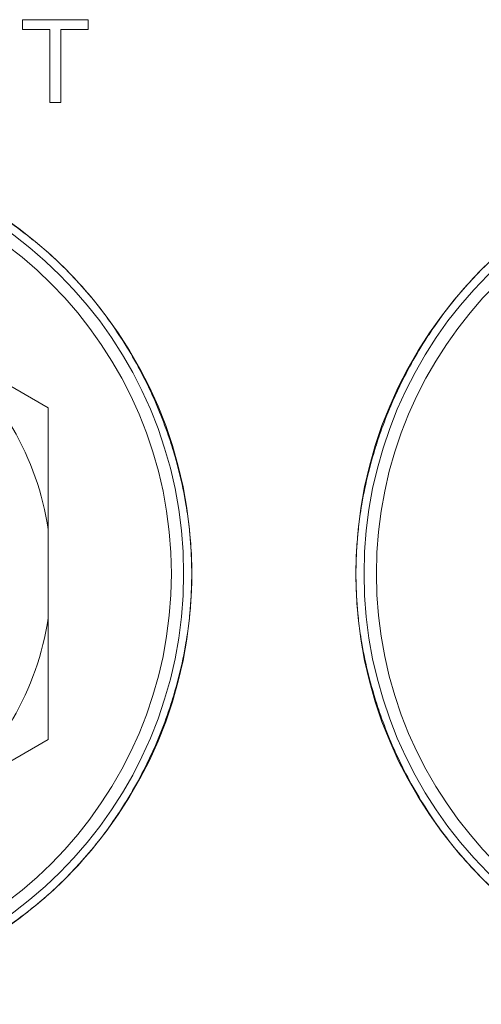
# Model space of a CAD drawing. Header units: millimetres. Extents: x 3925 to 5043, y -86 to 778.
# Tile 299 of 325: x 4836 to 4839, y 372 to 378. Entities that reach past the tile are written whole.
import ezdxf

# ---------------------------------------------------------------- set-up
doc = ezdxf.new("R2010")
doc.units = ezdxf.units.MM
doc.header["$LTSCALE"] = 46.255
for name, color, linetype in [('61-8RRB5G101DXF_CONTINUOUS_LINE', 7, 'CONTINUOUS'), ('H30K-IO-LABEDXF_CONTINUOUS_LINE', 7, 'CONTINUOUS'), ('H30K-REAR-CODXF_CONTINUOUS_LINE', 7, 'CONTINUOUS'), ('LABEL-IO-H30DXF_CONTINUOUS_LINE', 7, 'CONTINUOUS')]:
    doc.layers.add(name, color=color, linetype=linetype)

msp = doc.modelspace()

# ---------------------------------------------------------------- linework, layer by layer
at = {"layer": '61-8RRB5G101DXF_CONTINUOUS_LINE', "color": 7, "linetype": 'Continuous', "lineweight": 0}
for p, q in [((4834.5088, 376.5755), (4836.2588, 375.5651)), ((4836.2588, 373.5444), (4836.2588, 375.5651)), ((4834.5088, 372.534), (4836.2588, 373.5444))]:
    msp.add_line(p, q, dxfattribs=at)
for start, end in [(8.77493, 51.22507), (308.77493, 351.22507)]:
    msp.add_arc((4834.5088, 374.5548), 1.7707, start, end, dxfattribs=at)
at = {"layer": 'H30K-IO-LABEDXF_CONTINUOUS_LINE', "color": 7, "linetype": 'Continuous', "lineweight": 0}
for p, q in [((4836.102, 377.9323), (4836.5021, 377.9323)), ((4836.102, 377.873), (4836.102, 377.9323)), ((4836.5021, 377.9323), (4836.5021, 377.873)), ((4836.2685, 377.873), (4836.102, 377.873)), ((4836.2685, 377.4271), (4836.2685, 377.873)), ((4836.5021, 377.873), (4836.3356, 377.873)), ((4836.3356, 377.873), (4836.3356, 377.4271)), ((4836.3356, 377.4271), (4836.2685, 377.4271)), ((4836.1292, 376.6184), (4836.1587, 376.5952)), ((4836.6561, 376.0611), (4836.6688, 376.0426)), ((4836.6688, 376.0426), (4836.6813, 376.0241)), ((4837.0977, 374.9768), (4837.1009, 374.9577)), ((4838.167, 374.9586), (4838.1704, 374.9789)), ((4837.1009, 374.9577), (4837.104, 374.9385)), ((4837.104, 374.9385), (4837.1068, 374.9193)), ((4838.1607, 374.9179), (4838.1638, 374.9382)), ((4838.1638, 374.9382), (4838.167, 374.9586)), ((4837.101, 374.1522), (4837.0979, 374.1334)), ((4837.104, 374.171), (4837.101, 374.1522)), ((4837.1068, 374.1898), (4837.104, 374.171)), ((4838.1638, 374.1713), (4838.1608, 374.1912)), ((4838.1669, 374.1513), (4838.1638, 374.1713)), ((4838.1703, 374.1314), (4838.1669, 374.1513)), ((4838.5988, 373.067), (4838.5864, 373.0854)), ((4838.6113, 373.0488), (4838.5988, 373.067)), ((4836.1572, 372.5129), (4836.1311, 372.4923))]:
    msp.add_line(p, q, dxfattribs=at)
for points in [[(4835.8668, 376.7974), (4835.8878, 376.7848), (4835.9086, 376.772), (4835.9293, 376.7589), (4835.9499, 376.7457), (4835.9703, 376.7323), (4835.9906, 376.7187), (4836.0108, 376.705), (4836.0309, 376.691), (4836.0509, 376.6769), (4836.0707, 376.6625), (4836.0903, 376.648), (4836.1099, 376.6333), (4836.1292, 376.6184)], [(4836.1587, 376.5952), (4836.1783, 376.5794), (4836.1977, 376.5634), (4836.217, 376.5472), (4836.2361, 376.5308), (4836.255, 376.5142), (4836.2738, 376.4975), (4836.2924, 376.4805), (4836.3108, 376.4634), (4836.3291, 376.446), (4836.3472, 376.4285), (4836.3651, 376.4108), (4836.3816, 376.3941), (4836.3979, 376.3773), (4836.4141, 376.3603), (4836.4301, 376.3432)], [(4838.8298, 376.3347), (4838.8478, 376.354), (4838.8659, 376.3732), (4838.8842, 376.3921), (4838.9027, 376.4108), (4838.9206, 376.4285), (4838.9386, 376.4459), (4838.9568, 376.4632), (4838.9751, 376.4803), (4838.9937, 376.4972), (4839.0124, 376.5139), (4839.0313, 376.5305), (4839.0503, 376.5468), (4839.0695, 376.563), (4839.0889, 376.5789), (4839.1084, 376.5947)], [(4836.4301, 376.3432), (4836.4476, 376.3242), (4836.4648, 376.3049), (4836.4819, 376.2855), (4836.4987, 376.266), (4836.5154, 376.2462), (4836.5318, 376.2263), (4836.5481, 376.2062), (4836.5641, 376.1859), (4836.58, 376.1655), (4836.5956, 376.1449), (4836.611, 376.1242), (4836.6263, 376.1033), (4836.6413, 376.0823), (4836.6561, 376.0611)], [(4838.6123, 376.062), (4838.6266, 376.0825), (4838.6411, 376.1028), (4838.6558, 376.1229), (4838.6707, 376.143), (4838.6858, 376.1628), (4838.701, 376.1826), (4838.7165, 376.2021), (4838.7321, 376.2215), (4838.7479, 376.2408), (4838.7639, 376.2599), (4838.7801, 376.2789), (4838.7965, 376.2976), (4838.8131, 376.3163), (4838.8298, 376.3347)], [(4838.5671, 375.9945), (4838.5734, 376.0043), (4838.5798, 376.014), (4838.5862, 376.0236), (4838.5927, 376.0333), (4838.5992, 376.0429), (4838.6057, 376.0525), (4838.6123, 376.062)], [(4836.6813, 376.0241), (4836.6936, 376.0054), (4836.6997, 375.996)], [(4836.6997, 375.996), (4836.7123, 375.9763), (4836.7248, 375.9566), (4836.7371, 375.9367), (4836.7492, 375.9168), (4836.7611, 375.8967), (4836.7728, 375.8765), (4836.7844, 375.8562), (4836.7958, 375.8359), (4836.807, 375.8154), (4836.8181, 375.7948), (4836.8289, 375.7742), (4836.8396, 375.7535)], [(4838.4291, 375.7552), (4838.4396, 375.7757), (4838.4504, 375.7961), (4838.4613, 375.8164), (4838.4724, 375.8365), (4838.4836, 375.8566), (4838.495, 375.8766), (4838.5066, 375.8965), (4838.5184, 375.9163), (4838.5303, 375.9361), (4838.5424, 375.9557), (4838.5547, 375.9751), (4838.5671, 375.9945)], [(4836.8396, 375.7535), (4836.847, 375.7388), (4836.8544, 375.7241), (4836.8616, 375.7093), (4836.8688, 375.6945), (4836.8758, 375.6797), (4836.8828, 375.6648), (4836.8897, 375.6499), (4836.8964, 375.635), (4836.9031, 375.62)], [(4838.3638, 375.6181), (4838.3707, 375.6335), (4838.3777, 375.6489), (4838.3847, 375.6642), (4838.3919, 375.6795), (4838.3991, 375.6947), (4838.4065, 375.7099), (4838.4139, 375.7251), (4838.4215, 375.7402), (4838.4291, 375.7552)], [(4836.9031, 375.62), (4836.9118, 375.6002), (4836.9203, 375.5804), (4836.9287, 375.5605), (4836.9369, 375.5406), (4836.9449, 375.5206), (4836.9528, 375.5005), (4836.9605, 375.4804), (4836.968, 375.4602), (4836.9754, 375.44), (4836.9827, 375.4197), (4836.9897, 375.3994)], [(4838.2787, 375.4014), (4838.2857, 375.4213), (4838.2928, 375.4412), (4838.3001, 375.4611), (4838.3075, 375.4809), (4838.3151, 375.5007), (4838.3228, 375.5204), (4838.3307, 375.5401), (4838.3388, 375.5597), (4838.347, 375.5792), (4838.3553, 375.5987), (4838.3638, 375.6181)], [(4836.9897, 375.3994), (4836.9953, 375.3831), (4837.0007, 375.3667), (4837.0061, 375.3503), (4837.0113, 375.3339), (4837.0164, 375.3175), (4837.0214, 375.301), (4837.0263, 375.2846), (4837.0312, 375.2681)], [(4838.236, 375.2659), (4838.2404, 375.2811), (4838.2449, 375.2962), (4838.2495, 375.3113), (4838.2541, 375.3264), (4838.2589, 375.3414), (4838.2637, 375.3564), (4838.2686, 375.3714), (4838.2736, 375.3864), (4838.2787, 375.4014)], [(4837.0312, 375.2681), (4837.038, 375.244), (4837.0445, 375.2199), (4837.0509, 375.1957), (4837.057, 375.1716), (4837.0629, 375.1473), (4837.0686, 375.1231), (4837.074, 375.0988), (4837.0792, 375.0744), (4837.0842, 375.0501), (4837.0889, 375.0257), (4837.0934, 375.0013), (4837.0977, 374.9768)], [(4838.1704, 374.9789), (4838.1747, 375.0029), (4838.1791, 375.027), (4838.1838, 375.0511), (4838.1887, 375.0751), (4838.1938, 375.099), (4838.1992, 375.123), (4838.2048, 375.1469), (4838.2106, 375.1708), (4838.2166, 375.1947), (4838.2229, 375.2185), (4838.2293, 375.2422), (4838.236, 375.2659)], [(4837.1068, 374.9193), (4837.1091, 374.904), (4837.1112, 374.8886), (4837.1132, 374.8733), (4837.1151, 374.8579), (4837.117, 374.8426), (4837.1187, 374.8272), (4837.1204, 374.8119), (4837.1219, 374.7965)], [(4838.1459, 374.7965), (4838.1474, 374.8117), (4838.149, 374.8269), (4838.1508, 374.8421), (4838.1526, 374.8572), (4838.1545, 374.8724), (4838.1565, 374.8876), (4838.1586, 374.9027), (4838.1607, 374.9179)], [(4837.1219, 374.7965), (4837.1238, 374.7764), (4837.1256, 374.7562), (4837.1271, 374.736), (4837.1286, 374.7158), (4837.1298, 374.6956), (4837.1309, 374.6755), (4837.1318, 374.6553), (4837.1326, 374.6351), (4837.1331, 374.615), (4837.1336, 374.5949), (4837.1338, 374.5748), (4837.1339, 374.5547)], [(4838.1352, 374.6351), (4838.1358, 374.6513), (4838.1365, 374.6674), (4838.1373, 374.6835), (4838.1382, 374.6997), (4838.1392, 374.7158), (4838.1404, 374.7319), (4838.1416, 374.7481), (4838.1429, 374.7642), (4838.1443, 374.7804), (4838.1459, 374.7965)], [(4838.1339, 374.5547), (4838.1339, 374.5661), (4838.134, 374.5776), (4838.1341, 374.5891), (4838.1343, 374.6006), (4838.1346, 374.6121), (4838.1349, 374.6236), (4838.1352, 374.6351)], [(4837.1339, 374.5547), (4837.1339, 374.5432), (4837.1338, 374.5317), (4837.1336, 374.5202), (4837.1335, 374.5087), (4837.1332, 374.4972), (4837.1329, 374.4857), (4837.1326, 374.4742)], [(4838.1459, 374.3128), (4838.144, 374.333), (4838.1422, 374.3531), (4838.1406, 374.3733), (4838.1392, 374.3935), (4838.138, 374.4137), (4838.1369, 374.4339), (4838.136, 374.454), (4838.1352, 374.4742), (4838.1347, 374.4943), (4838.1342, 374.5144), (4838.134, 374.5346), (4838.1339, 374.5547)], [(4837.1326, 374.4742), (4837.132, 374.4581), (4837.1313, 374.4419), (4837.1305, 374.4258), (4837.1296, 374.4097), (4837.1286, 374.3935), (4837.1274, 374.3774), (4837.1262, 374.3612), (4837.1249, 374.3451), (4837.1235, 374.3289), (4837.1219, 374.3128)], [(4837.1219, 374.3128), (4837.1204, 374.2974), (4837.1187, 374.282), (4837.117, 374.2666), (4837.1151, 374.2513), (4837.1132, 374.2359), (4837.1112, 374.2205), (4837.109, 374.2052), (4837.1068, 374.1898)], [(4838.1608, 374.1912), (4838.1586, 374.2064), (4838.1565, 374.2216), (4838.1545, 374.2368), (4838.1526, 374.252), (4838.1508, 374.2672), (4838.149, 374.2824), (4838.1474, 374.2976), (4838.1459, 374.3128)], [(4837.0979, 374.1334), (4837.0936, 374.1088), (4837.089, 374.0842), (4837.0843, 374.0597), (4837.0793, 374.0352), (4837.074, 374.0107), (4837.0686, 373.9862), (4837.0629, 373.9618), (4837.0569, 373.9374), (4837.0508, 373.9131), (4837.0444, 373.8888), (4837.0377, 373.8645), (4837.0309, 373.8403)], [(4838.2363, 373.8424), (4838.2296, 373.8663), (4838.223, 373.8902), (4838.2167, 373.9142), (4838.2107, 373.9382), (4838.2048, 373.9622), (4838.1992, 373.9863), (4838.1938, 374.0104), (4838.1886, 374.0345), (4838.1837, 374.0587), (4838.179, 374.0829), (4838.1745, 374.1071), (4838.1703, 374.1314)], [(4837.0309, 373.8403), (4837.0262, 373.8241), (4837.0213, 373.8079), (4837.0164, 373.7918), (4837.0114, 373.7757), (4837.0063, 373.7596), (4837.001, 373.7435), (4836.9957, 373.7275), (4836.9903, 373.7115)], [(4838.2782, 373.7095), (4838.2732, 373.7242), (4838.2683, 373.7389), (4838.2635, 373.7536), (4838.2587, 373.7683), (4838.2541, 373.7831), (4838.2495, 373.7979), (4838.245, 373.8127), (4838.2406, 373.8276), (4838.2363, 373.8424)], [(4836.9903, 373.7115), (4836.9831, 373.6909), (4836.9758, 373.6703), (4836.9683, 373.6498), (4836.9606, 373.6294), (4836.9528, 373.609), (4836.9449, 373.5886), (4836.9367, 373.5684), (4836.9284, 373.5481), (4836.9199, 373.528), (4836.9113, 373.5079), (4836.9025, 373.4879)], [(4838.3645, 373.4897), (4838.3558, 373.5094), (4838.3474, 373.5292), (4838.339, 373.549), (4838.3309, 373.5688), (4838.3229, 373.5888), (4838.315, 373.6088), (4838.3074, 373.6288), (4838.2998, 373.6489), (4838.2925, 373.669), (4838.2853, 373.6892), (4838.2782, 373.7095)], [(4836.9025, 373.4879), (4836.896, 373.4733), (4836.8894, 373.4587), (4836.8827, 373.4442), (4836.8759, 373.4297), (4836.869, 373.4153), (4836.8621, 373.4009), (4836.855, 373.3865), (4836.8479, 373.3722), (4836.8407, 373.3579)], [(4838.428, 373.3561), (4838.4206, 373.3708), (4838.4133, 373.3855), (4838.406, 373.4003), (4838.3989, 373.4151), (4838.3918, 373.4299), (4838.3848, 373.4448), (4838.378, 373.4597), (4838.3712, 373.4747), (4838.3645, 373.4897)], [(4836.8407, 373.3579), (4836.8298, 373.3369), (4836.8188, 373.3159), (4836.8076, 373.295), (4836.7962, 373.2742), (4836.7847, 373.2535), (4836.7729, 373.2329), (4836.761, 373.2124), (4836.7489, 373.1921), (4836.7366, 373.1718), (4836.7241, 373.1516), (4836.7115, 373.1316), (4836.6986, 373.1116)], [(4838.5682, 373.1131), (4838.5556, 373.1328), (4838.5431, 373.1526), (4838.5308, 373.1725), (4838.5187, 373.1925), (4838.5067, 373.2126), (4838.4949, 373.2328), (4838.4833, 373.2531), (4838.4719, 373.2735), (4838.4607, 373.294), (4838.4496, 373.3147), (4838.4387, 373.3354), (4838.428, 373.3561)], [(4836.6986, 373.1116), (4836.6918, 373.1012), (4836.685, 373.0909), (4836.6781, 373.0805), (4836.6712, 373.0702), (4836.6642, 373.0599), (4836.6571, 373.0497)], [(4838.5864, 373.0854), (4838.5742, 373.1038), (4838.5682, 373.1131)], [(4836.6571, 373.0497), (4836.6426, 373.0289), (4836.6279, 373.0082), (4836.6129, 372.9877), (4836.5978, 372.9673), (4836.5825, 372.9471), (4836.567, 372.927), (4836.5512, 372.9071), (4836.5353, 372.8873), (4836.5192, 372.8677), (4836.5029, 372.8482), (4836.4864, 372.829), (4836.4697, 372.8099), (4836.4528, 372.7909), (4836.4357, 372.7722)], [(4838.8371, 372.7668), (4838.8196, 372.7858), (4838.8024, 372.805), (4838.7854, 372.8244), (4838.7685, 372.844), (4838.7519, 372.8637), (4838.7355, 372.8836), (4838.7192, 372.9037), (4838.7032, 372.924), (4838.6874, 372.9444), (4838.6717, 372.965), (4838.6563, 372.9857), (4838.6411, 373.0066), (4838.6261, 373.0276), (4838.6113, 373.0488)], [(4836.4357, 372.7722), (4836.4183, 372.7535), (4836.4008, 372.735), (4836.383, 372.7166), (4836.3651, 372.6985), (4836.347, 372.6807), (4836.3288, 372.663), (4836.3105, 372.6456), (4836.2919, 372.6283), (4836.2732, 372.6113), (4836.2543, 372.5944), (4836.2352, 372.5777), (4836.216, 372.5612), (4836.1965, 372.5449), (4836.177, 372.5288), (4836.1572, 372.5129)], [(4839.1099, 372.5134), (4839.0902, 372.5293), (4839.0707, 372.5454), (4839.0514, 372.5616), (4839.0322, 372.5781), (4839.0132, 372.5947), (4838.9943, 372.6115), (4838.9756, 372.6285), (4838.9571, 372.6458), (4838.9388, 372.6631), (4838.9207, 372.6807), (4838.9027, 372.6985), (4838.8861, 372.7153), (4838.8696, 372.7323), (4838.8532, 372.7495), (4838.8371, 372.7668)], [(4836.1311, 372.4923), (4836.1114, 372.4772), (4836.0916, 372.4622), (4836.0716, 372.4474), (4836.0514, 372.4329), (4836.0312, 372.4185), (4836.0108, 372.4043), (4835.9902, 372.3903), (4835.9696, 372.3765), (4835.9487, 372.3629), (4835.9278, 372.3494), (4835.9068, 372.3362), (4835.8856, 372.3232), (4835.8643, 372.3104)]]:
    msp.add_lwpolyline(points, dxfattribs=at)
at = {"layer": 'H30K-REAR-CODXF_CONTINUOUS_LINE', "color": 7, "linetype": 'Continuous', "lineweight": 0}
for centre, radius in [((4834.5088, 374.5548), 2.575), ((4840.7588, 374.5548), 2.575), ((4834.5088, 374.5548), 2.5), ((4840.7588, 374.5548), 2.5)]:
    msp.add_circle(centre, radius, dxfattribs=at)
at = {"layer": 'LABEL-IO-H30DXF_CONTINUOUS_LINE', "color": 7, "linetype": 'Continuous', "lineweight": 0}
for centre in [(4834.5088, 374.5548), (4840.7588, 374.5548)]:
    msp.add_circle(centre, 2.625, dxfattribs=at)

doc.saveas('drawing.dxf')
